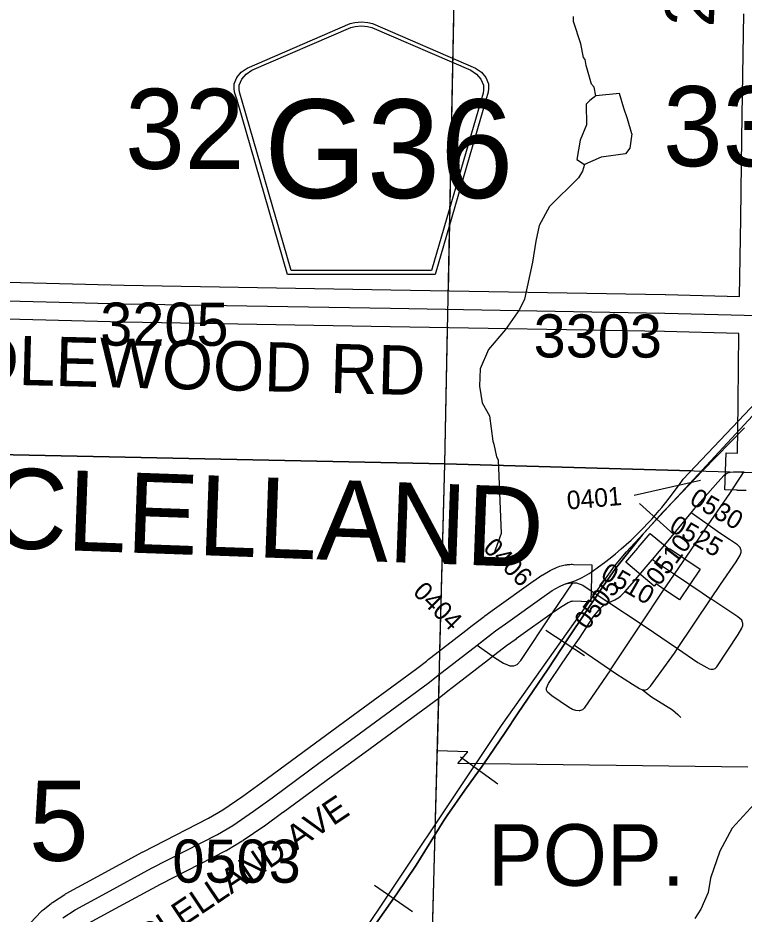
# Model space of a CAD drawing. Extents: x -132.8 to -73.3, y -60 to -26.
# Drawn here: x -114.517 to -113.339, y -45.31 to -43.856 of the extents above; entities that cross this region are included whole.
import ezdxf

# ---------------------------------------------------------------- set-up
doc = ezdxf.new("R2010")
doc.units = 0
for name, color, linetype in [('tdCoCityStreetMinor', 7, 'Continuous'), ('tdCoCorpBndry', 7, 'Continuous'), ('tdCoCorpPopTxt', 7, 'Continuous'), ('tdCoCorpTxt', 7, 'Continuous'), ('tdCoHydroRiver', 7, 'Continuous'), ('tdCoRRCL', 7, 'Continuous'), ('tdCoSecRdNmbr', 7, 'Continuous'), ('tdCoSecRdTxt', 7, 'Continuous'), ('tdCoSecRteBand', 7, 'Continuous'), ('tdCoSecRteCL', 7, 'Continuous'), ('tdCoSectLine', 7, 'Continuous'), ('tdCoSectLinePart', 7, 'Continuous'), ('tdCoSectNmbr', 7, 'Continuous'), ('tdCoShieldCoRte', 7, 'Continuous'), ('tdCoSurfAsphalt', 7, 'Continuous'), ('tdCoSurfAsphaltUnbanded', 7, 'Continuous'), ('tdCoSurfGravel', 7, 'Continuous'), ('tdCoSurfGravelUnbanded', 7, 'Continuous'), ('tdCoTwpBndry', 7, 'Continuous'), ('tdCoTwpBndryShd', 7, 'Continuous')]:
    doc.layers.add(name, color=color, linetype=linetype)

msp = doc.modelspace()

# ---------------------------------------------------------------- linework, layer by layer
at = {"layer": 'tdCoCityStreetMinor'}
for p, q in [((-113.4466, -44.8794), (-113.3923, -44.7984)), ((-113.6135, -44.8739), (-113.5556, -44.9139))]:
    msp.add_line(p, q, dxfattribs=at)
for points in [[(-113.4246, -44.659), (-113.418, -44.6511), (-113.3813, -44.6094), (-113.3712, -44.5979), (-113.3668, -44.5946), (-113.3611, -44.5927), (-113.3559, -44.5922), (-113.349, -44.5922), (-113.3389, -44.5925)], [(-113.4872, -44.7345), (-113.4647, -44.7076), (-113.4246, -44.659)], [(-113.3923, -44.7984), (-113.3769, -44.7754), (-113.3517, -44.7387), (-113.3451, -44.7276), (-113.3436, -44.7229), (-113.3436, -44.7194), (-113.3437, -44.7192), (-113.3451, -44.7152), (-113.3492, -44.711), (-113.3623, -44.7023), (-113.3779, -44.6918), (-113.3968, -44.6785), (-113.4246, -44.659)], [(-113.5058, -44.8393), (-113.4706, -44.7863), (-113.4516, -44.7585), (-113.4065, -44.7888), (-113.3923, -44.7984)], [(-113.7718, -44.8739), (-113.7433, -44.8938), (-113.7287, -44.9029), (-113.7226, -44.9059), (-113.7186, -44.9071), (-113.7136, -44.9071), (-113.7122, -44.9071), (-113.707, -44.9051), (-113.7006, -44.8987), (-113.6506, -44.8228), (-113.6164, -44.7726)], [(-113.6135, -44.8739), (-113.6057, -44.8625), (-113.583, -44.8272), (-113.5739, -44.8163), (-113.5685, -44.8107), (-113.5635, -44.8075), (-113.5581, -44.8048), (-113.5058, -44.8393)], [(-113.4466, -44.8794), (-113.4139, -44.9017), (-113.3993, -44.9101), (-113.3951, -44.9123), (-113.3924, -44.9128), (-113.3921, -44.9129), (-113.3887, -44.9128), (-113.3855, -44.9118), (-113.3829, -44.9089), (-113.348, -44.8566), (-113.3421, -44.8463), (-113.3409, -44.8418), (-113.3406, -44.8381), (-113.341, -44.8371), (-113.3423, -44.8334), (-113.3485, -44.828), (-113.3923, -44.7984)], [(-113.5556, -44.9139), (-113.5458, -44.8995), (-113.5058, -44.8393)], [(-113.5058, -44.8393), (-113.4856, -44.8527), (-113.4466, -44.8794)], [(-113.5556, -44.9139), (-113.5978, -44.9762), (-113.601, -44.9786), (-113.6054, -44.9802), (-113.606, -44.9803), (-113.6116, -44.9801), (-113.6168, -44.9784), (-113.6235, -44.9747), (-113.6506, -44.9559), (-113.6575, -44.95), (-113.659, -44.9466), (-113.659, -44.9452), (-113.659, -44.9438), (-113.6578, -44.9399), (-113.6558, -44.9362), (-113.6346, -44.9044), (-113.6135, -44.8739)], [(-113.5036, -44.9461), (-113.5012, -44.9464), (-113.4994, -44.9466), (-113.4952, -44.9451), (-113.4906, -44.9406), (-113.4516, -44.8869), (-113.4466, -44.8794)], [(-113.5556, -44.9139), (-113.5468, -44.9199), (-113.5197, -44.9372), (-113.5081, -44.9441), (-113.5036, -44.9461)], [(-113.5036, -44.9461), (-113.4886, -44.9577), (-113.4548, -44.9789), (-113.4459, -44.9862), (-113.4411, -44.9914)]]:
    msp.add_lwpolyline(points, dxfattribs=at)
at = {"layer": 'tdCoCorpBndry'}
msp.add_lwpolyline([(-113.3325, -45.0717), (-113.803, -45.0661), (-113.7869, -45.0467), (-113.8359, -45.0451), (-113.8326, -44.921), (-113.8284, -44.9177), (-113.7718, -44.8739), (-113.7418, -44.8507), (-113.7258, -44.8394), (-113.6632, -44.7942), (-113.6499, -44.7853), (-113.638, -44.7784), (-113.6301, -44.7747), (-113.6114, -44.7687), (-113.6012, -44.7637), (-113.5898, -44.7573), (-113.585, -44.754), (-113.575, -44.7469), (-113.5652, -44.7396), (-113.5559, -44.7324), (-113.5474, -44.7254), (-113.5381, -44.7175), (-113.5298, -44.7103), (-113.522, -44.7031), (-113.5148, -44.6963), (-113.5086, -44.6902), (-113.5025, -44.6841), (-113.4946, -44.6758), (-113.4884, -44.6691), (-113.4819, -44.6618), (-113.4764, -44.6554), (-113.4721, -44.6502), (-113.4653, -44.642), (-113.4601, -44.6353), (-113.4545, -44.628), (-113.4487, -44.6201), (-113.4435, -44.6128), (-113.4375, -44.6041), (-113.3181, -44.4785)], dxfattribs=at)
at = {"layer": 'tdCoHydroRiver'}
for points in [[(-113.5789, -43.9821), (-113.5817, -43.9678), (-113.5863, -43.9629), (-113.595, -43.9327), (-113.5963, -43.9232), (-113.5994, -43.92), (-113.6036, -43.8978), (-113.6153, -43.8612), (-113.6151, -43.8533)], [(-113.5789, -43.9821), (-113.5886, -43.9897), (-113.595, -43.9958), (-113.5943, -44.029), (-113.6044, -44.054), (-113.6099, -44.0854), (-113.5975, -44.0936)], [(-113.5205, -44.0435), (-113.5278, -44.0196), (-113.5336, -44.0021), (-113.5409, -43.9783), (-113.5789, -43.9821)], [(-113.5205, -44.0435), (-113.5242, -44.0671), (-113.5308, -44.0764), (-113.5704, -44.0817), (-113.5975, -44.0936)], [(-113.5975, -44.0936), (-113.6009, -44.1045), (-113.6075, -44.1154), (-113.6545, -44.1615), (-113.671, -44.1927), (-113.6764, -44.2178), (-113.682, -44.2523), (-113.6946, -44.312), (-113.7029, -44.3291), (-113.7258, -44.3616), (-113.7535, -44.3941), (-113.7669, -44.4253), (-113.7676, -44.4536), (-113.7636, -44.4806), (-113.7515, -44.5014), (-113.7462, -44.5425), (-113.7448, -44.5473), (-113.7405, -44.5679), (-113.7375, -44.5727), (-113.7327, -44.6928), (-113.7445, -44.7256)], [(-113.3046, -45.1123), (-113.3581, -45.1708), (-113.378, -45.2082), (-113.3933, -45.252), (-113.3971, -45.2755), (-113.4088, -45.3021), (-113.4187, -45.3176)]]:
    msp.add_lwpolyline(points, dxfattribs=at)
at = {"layer": 'tdCoRRCL'}
for p, q in [((-113.5083, -44.6441), (-113.4524, -44.6941)), ((-113.7323, -45.0042), (-113.5488, -44.7455)), ((-113.6601, -44.8493), (-113.5974, -44.8904)), ((-113.7989, -45.0552), (-113.738, -45.099)), ((-113.9381, -45.2636), (-113.8765, -45.3063))]:
    msp.add_line(p, q, dxfattribs=at)
for points in [[(-113.5488, -44.7455), (-113.5293, -44.7224), (-113.2841, -44.4574)], [(-113.9428, -45.3361), (-113.902, -45.2773), (-113.8707, -45.2308), (-113.8256, -45.1583), (-113.8201, -45.1504), (-113.7917, -45.1093), (-113.7609, -45.0666), (-113.726, -45.0156), (-113.706, -44.9851), (-113.6567, -44.9124), (-113.6245, -44.8634), (-113.5681, -44.7797), (-113.5474, -44.7491), (-113.5037, -44.6952), (-113.4709, -44.6586), (-113.4506, -44.6371), (-113.4061, -44.591), (-113.3612, -44.5446), (-113.338, -44.5209)], [(-113.338, -44.5209), (-113.3612, -44.5446), (-113.4061, -44.591), (-113.4506, -44.6371), (-113.4709, -44.6586), (-113.5037, -44.6952), (-113.5474, -44.7491), (-113.5681, -44.7797), (-113.6245, -44.8634), (-113.6567, -44.9124), (-113.706, -44.9851), (-113.726, -45.0156), (-113.7609, -45.0666), (-113.7917, -45.1093), (-113.8201, -45.1504), (-113.8256, -45.1583), (-113.8707, -45.2308), (-113.902, -45.2773), (-113.9428, -45.3361)], [(-115.3265, -46.4692), (-114.7522, -46.1702), (-114.6143, -46.087), (-114.4976, -46.0317), (-114.4527, -46.0045), (-114.4224, -45.9911), (-114.3738, -45.9435), (-114.3038, -45.8601), (-113.7323, -45.0042)]]:
    msp.add_lwpolyline(points, dxfattribs=at)
at = {"layer": 'tdCoSecRdNmbr'}
msp.add_line((-113.5168, -44.6301), (-113.4091, -44.6058), dxfattribs=at)
at = {"layer": 'tdCoSecRteBand'}
for points in [[(-113.3462, -44.3078), (-113.3437, -44.1812), (-113.3426, -44.0929), (-113.3426, -44.0923), (-113.3426, -44.0923), (-113.3417, -44.0142), (-113.3417, -44.0141), (-113.3417, -44.0141), (-113.3392, -43.8489)], [(-114.5755, -44.2836), (-114.3443, -44.2895), (-113.9117, -44.2969), (-113.9117, -44.2969), (-113.9117, -44.2969), (-113.4665, -44.3048), (-113.4664, -44.3048), (-113.4663, -44.3048), (-113.3462, -44.3078)], [(-113.335, -44.6227), (-113.35, -44.6226), (-113.3499, -44.6222), (-113.3699, -44.6215), (-113.3678, -44.5615), (-113.3492, -44.5622), (-113.3481, -44.4832), (-113.3481, -44.4782), (-113.3469, -44.3678), (-113.4677, -44.3648), (-113.9127, -44.3569), (-114.3455, -44.3495), (-114.3456, -44.3495), (-114.3458, -44.3495), (-114.577, -44.3436)], [(-113.4843, -44.7778), (-113.5303, -44.7393), (-113.511, -44.7163), (-113.5102, -44.7153), (-113.491, -44.6923), (-113.4604, -44.7179), (-113.4597, -44.7168), (-113.4348, -44.7336), (-113.4348, -44.7336), (-113.4099, -44.7504), (-113.4435, -44.8001), (-113.4684, -44.7833), (-113.4684, -44.7833), (-113.4815, -44.7745), (-113.4843, -44.7778)], [(-114.4963, -45.3248), (-114.4788, -45.3063), (-114.4773, -45.3047), (-114.4756, -45.3034), (-114.4626, -45.293), (-114.4616, -45.2923), (-114.4606, -45.2916), (-114.4406, -45.2783), (-114.4395, -45.2775), (-114.4383, -45.2769), (-114.3875, -45.2492), (-114.3875, -45.2492), (-114.3874, -45.2492), (-114.3139, -45.2095), (-114.3136, -45.2094), (-114.3134, -45.2092), (-114.2074, -45.1549), (-114.1841, -45.1411), (-114.1518, -45.1189), (-114.1221, -45.0973), (-114.0442, -45.0399), (-114.0442, -45.0398), (-114.0441, -45.0398), (-113.9889, -44.9996), (-113.8694, -44.9116), (-113.8539, -44.8996), (-113.851, -44.8973), (-113.8467, -44.894), (-113.7902, -44.8502), (-113.7797, -44.842), (-113.7797, -44.842), (-113.7797, -44.842), (-113.7602, -44.827), (-113.7597, -44.8266), (-113.7592, -44.8262), (-113.7433, -44.8149), (-113.6807, -44.7699), (-113.6803, -44.7696), (-113.6798, -44.7693), (-113.6665, -44.7604), (-113.6658, -44.7599), (-113.665, -44.7594), (-113.6531, -44.7525), (-113.652, -44.7519), (-113.6508, -44.7513), (-113.6429, -44.7476), (-113.6404, -44.7464), (-113.6377, -44.7457), (-113.631, -44.744), (-113.6287, -44.7434), (-113.6263, -44.7432), (-113.6252, -44.743), (-113.6211, -44.7427), (-113.6193, -44.7425), (-113.6174, -44.7425), (-113.6154, -44.7426), (-113.5855, -44.7435), (-113.5873, -44.8035), (-113.6173, -44.8026), (-113.6173, -44.8026), (-113.6183, -44.8027), (-113.6199, -44.8031), (-113.6241, -44.805), (-113.634, -44.8108), (-113.6461, -44.8189), (-113.7083, -44.8637), (-113.7084, -44.8638), (-113.7085, -44.8638), (-113.724, -44.8748), (-113.743, -44.8895), (-113.7535, -44.8976), (-113.81, -44.9414), (-113.8142, -44.9447), (-113.8172, -44.947), (-113.833, -44.9592), (-113.8333, -44.9595), (-113.8335, -44.9597), (-113.9534, -45.048), (-113.9535, -45.048), (-113.9535, -45.0481), (-114.0087, -45.0882), (-114.0866, -45.1456), (-114.0866, -45.1457), (-114.0867, -45.1457), (-114.1168, -45.1677), (-114.1171, -45.1679), (-114.1175, -45.1682), (-114.151, -45.1911), (-114.1518, -45.1917), (-114.1527, -45.1921), (-114.1776, -45.2069), (-114.1784, -45.2074), (-114.1792, -45.2078), (-114.2857, -45.2624), (-114.3589, -45.302), (-114.4084, -45.3289)]]:
    msp.add_lwpolyline(points, dxfattribs=at)
at = {"layer": 'tdCoSecRteCL'}
for points in [[(-114.8142, -44.3083), (-114.5763, -44.3136), (-114.345, -44.3195), (-113.9122, -44.3269), (-113.4671, -44.3348), (-113.3166, -44.3386)], [(-114.4439, -45.3165), (-114.424, -45.3032), (-114.3732, -45.2756), (-114.2997, -45.2359), (-114.1929, -45.1812), (-114.168, -45.1664), (-114.1344, -45.1434), (-114.1044, -45.1215), (-114.0264, -45.064), (-113.9712, -45.0238), (-113.8513, -44.9355), (-113.8356, -44.9233), (-113.8326, -44.921), (-113.8284, -44.9177), (-113.7718, -44.8739), (-113.7613, -44.8657), (-113.7418, -44.8507), (-113.7258, -44.8394), (-113.6632, -44.7942), (-113.6499, -44.7853), (-113.638, -44.7784), (-113.6301, -44.7747), (-113.6235, -44.773), (-113.6223, -44.7729), (-113.6183, -44.7725), (-113.6164, -44.7726), (-113.6104, -44.7728), (-113.6003, -44.7762), (-113.5853, -44.7868), (-113.5581, -44.8048), (-113.5544, -44.803), (-113.5483, -44.8003), (-113.5418, -44.7966), (-113.5384, -44.7939), (-113.532, -44.787), (-113.5204, -44.7737), (-113.4975, -44.7468), (-113.488, -44.7355), (-113.4872, -44.7345), (-113.4516, -44.7585), (-113.4516, -44.7585), (-113.4045, -44.6896), (-113.3968, -44.6785), (-113.3618, -44.6277), (-113.3488, -44.6077), (-113.3423, -44.5981), (-113.3389, -44.5925), (-113.3384, -44.5925)]]:
    msp.add_lwpolyline(points, dxfattribs=at)
at = {"layer": 'tdCoSectLine'}
for points in [[(-113.824, -44.5794), (-113.804, -43.5799)], [(-114.8143, -44.5585), (-113.824, -44.5794)], [(-113.8495, -45.5463), (-113.824, -44.5794)], [(-113.824, -44.5794), (-112.8222, -44.6076)]]:
    msp.add_lwpolyline(points, dxfattribs=at)
at = {"layer": 'tdCoSectLinePart'}
for points in [[(-113.8184, -44.2987), (-113.804, -43.5799)], [(-113.824, -44.5794), (-113.8196, -44.3586)], [(-114.7844, -44.5592), (-113.824, -44.5794)], [(-113.832, -44.8823), (-113.824, -44.5794)], [(-113.824, -44.5794), (-113.4244, -44.5906)], [(-113.8487, -45.5163), (-113.834, -44.9597)]]:
    msp.add_lwpolyline(points, dxfattribs=at)
at = {"layer": 'tdCoShieldCoRte'}
for points in [[(-114.0792, -44.2722), (-114.1612, -43.9893), (-114.1651, -43.9761), (-114.1658, -43.9702), (-114.1658, -43.9624), (-114.1616, -43.9521), (-114.1543, -43.9436), (-114.1447, -43.9369), (-113.9774, -43.8646), (-113.9699, -43.863), (-113.9595, -43.8621), (-113.9491, -43.863), (-113.9415, -43.8646), (-113.7743, -43.9369), (-113.7647, -43.9436), (-113.7574, -43.9521), (-113.7532, -43.9624), (-113.7532, -43.9702), (-113.7539, -43.9761), (-113.7578, -43.9893), (-113.8397, -44.2722)], [(-114.0734, -44.2658), (-114.1531, -43.9906), (-114.1568, -43.9779), (-114.1575, -43.9723), (-114.1575, -43.9648), (-114.1535, -43.9549), (-114.1465, -43.9467), (-114.1373, -43.9403), (-113.9767, -43.8709), (-113.9695, -43.8693), (-113.9595, -43.8684), (-113.9495, -43.8693), (-113.9423, -43.8709), (-113.7817, -43.9403), (-113.7725, -43.9467), (-113.7655, -43.9549), (-113.7614, -43.9648), (-113.7614, -43.9723), (-113.7621, -43.9779), (-113.7659, -43.9906), (-113.8456, -44.2658)]]:
    msp.add_lwpolyline(points, close=True, dxfattribs=at)
at = {"layer": 'tdCoSurfAsphalt'}
for p, q in [((-113.488, -44.7355), (-113.4872, -44.7345)), ((-113.4516, -44.7585), (-113.4516, -44.7585))]:
    msp.add_line(p, q, dxfattribs=at)
at = {"layer": 'tdCoSurfAsphaltUnbanded'}
msp.add_line((-113.4872, -44.7345), (-113.4516, -44.7585), dxfattribs=at)
for points in [[(-113.4516, -44.7585), (-113.4045, -44.6896), (-113.3968, -44.6785), (-113.3618, -44.6277), (-113.3488, -44.6077), (-113.3423, -44.5981), (-113.3389, -44.5925)], [(-113.5581, -44.8048), (-113.5544, -44.803), (-113.5483, -44.8003), (-113.5418, -44.7966), (-113.5384, -44.7939), (-113.532, -44.787), (-113.5204, -44.7737), (-113.4975, -44.7468), (-113.488, -44.7355)]]:
    msp.add_lwpolyline(points, dxfattribs=at)
at = {"layer": 'tdCoSurfGravel'}
for p, q in [((-113.3389, -44.5925), (-113.3384, -44.5925)), ((-113.8284, -44.9177), (-113.7718, -44.8739)), ((-113.8326, -44.921), (-113.8284, -44.9177))]:
    msp.add_line(p, q, dxfattribs=at)
for points in [[(-114.5763, -44.3136), (-114.345, -44.3195), (-113.9122, -44.3269), (-113.4671, -44.3348), (-113.3166, -44.3386)], [(-113.7718, -44.8739), (-113.7613, -44.8657), (-113.7418, -44.8507), (-113.7258, -44.8394), (-113.6632, -44.7942), (-113.6499, -44.7853), (-113.638, -44.7784), (-113.6301, -44.7747)], [(-113.6301, -44.7747), (-113.6235, -44.773), (-113.6223, -44.7729)], [(-113.6223, -44.7729), (-113.6183, -44.7725), (-113.6164, -44.7726)], [(-114.4439, -45.3165), (-114.424, -45.3032), (-114.3732, -45.2756), (-114.2997, -45.2359), (-114.1929, -45.1812), (-114.168, -45.1664), (-114.1344, -45.1434), (-114.1044, -45.1215), (-114.0264, -45.064), (-113.9712, -45.0238), (-113.8513, -44.9355), (-113.8356, -44.9233), (-113.8326, -44.921)]]:
    msp.add_lwpolyline(points, dxfattribs=at)
at = {"layer": 'tdCoSurfGravelUnbanded'}
msp.add_lwpolyline([(-113.6164, -44.7726), (-113.6104, -44.7728), (-113.6003, -44.7762), (-113.5853, -44.7868), (-113.5581, -44.8048)], dxfattribs=at)
at = {"layer": 'tdCoTwpBndry'}
msp.add_lwpolyline([(-113.4244, -44.5906), (-113.824, -44.5794), (-114.7844, -44.5592)], dxfattribs=at)
at = {"layer": 'tdCoTwpBndryShd'}
msp.add_lwpolyline([(-115.7834, -44.5349), (-114.8143, -44.5585), (-113.824, -44.5794), (-112.8222, -44.6076), (-111.8253, -44.6353), (-110.8289, -44.6638), (-110.5115, -44.6731), (-110.5003, -44.6718), (-109.8307, -44.6899), (-108.8747, -44.7153), (-107.876, -44.7382), (-106.8809, -44.7609), (-105.884, -44.7875)], dxfattribs=at)

# ---------------------------------------------------------------- texts
at = {"layer": 'tdCoCorpPopTxt'}
msp.add_text('POP.', height=0.1, dxfattribs=at).set_placement((-113.7544, -45.2644))
at = {"layer": 'tdCoCorpTxt'}
msp.add_text('McCLELLAND', height=0.13, rotation=357.914, dxfattribs=at).set_placement((-114.7956, -44.7067))
at = {"layer": 'tdCoSecRdNmbr'}
for s, height, rotation, p in [('3205', 0.07, 359.9139, (-114.3832, -44.3876)), ('3303', 0.07, 359.9144, (-113.6801, -44.4067)), ('0401', 0.03, 4.915, (-113.6249, -44.6538)), ('0530', 0.03, 330.075, (-113.429, -44.6432)), ('0525', 0.03, 330.075, (-113.4621, -44.6872)), ('0406', 0.03, 314.9143, (-113.7635, -44.7178)), ('0510', 0.03, 52.5854, (-113.4766, -44.7792)), ('0510', 0.03, 330.075, (-113.5731, -44.7645)), ('0404', 0.03, 314.9142, (-113.8774, -44.789)), ('0505', 0.03, 52.5854, (-113.5927, -44.8505)), ('0503', 0.07, 359.9139, (-114.2661, -45.2592))]:
    msp.add_text(s, height=height, rotation=rotation, dxfattribs=at).set_placement(p)
at = {"layer": 'tdCoSecRdTxt'}
for s, height, rotation, p in [('265TH ST', 0.08, 87.307, (-113.3881, -43.871)), ('IDLEWOOD RD', 0.08, 358.5373, (-114.6231, -44.4487)), ('MCLELLAND AVE', 0.04, 33.8763, (-114.3437, -45.395))]:
    msp.add_text(s, height=height, rotation=rotation, dxfattribs=at).set_placement(p)
at = {"layer": 'tdCoSectNmbr'}
for s, rotation, p in [('32', 359.9139, (-114.3428, -44.1005)), ('33', 359.9145, (-113.4702, -44.0962)), ('5', 359.9139, (-114.4988, -45.2238))]:
    msp.add_text(s, height=0.13, rotation=rotation, dxfattribs=at).set_placement(p)
at = {"layer": 'tdCoShieldCoRte'}
msp.add_text('G36', height=0.16, dxfattribs=at).set_placement((-114.1172, -44.1479))

doc.saveas('drawing.dxf')
